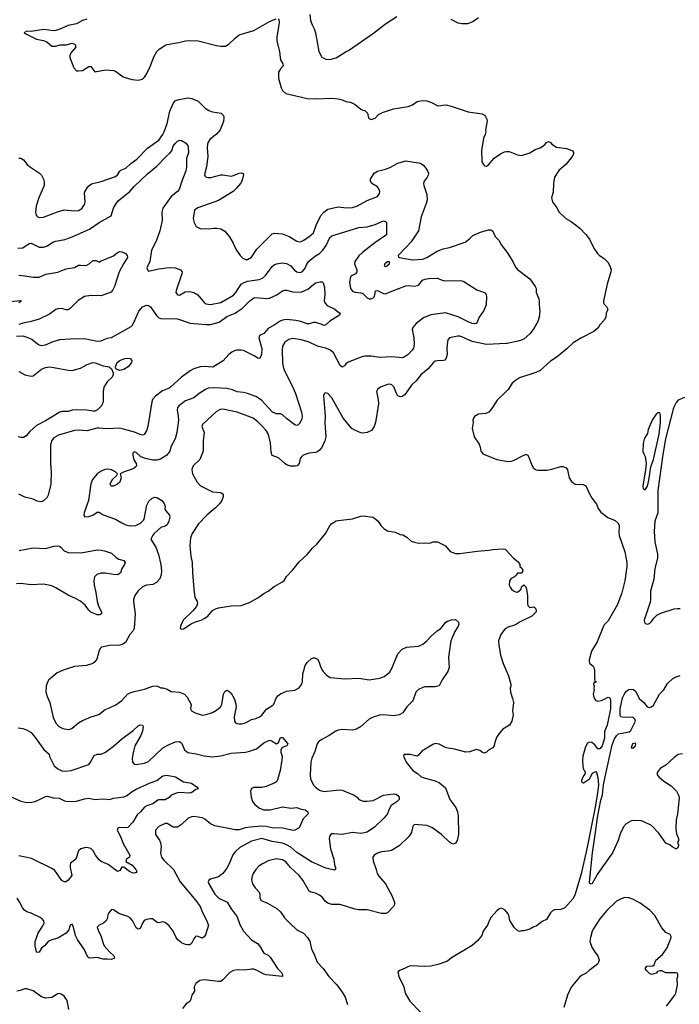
# Model space of a CAD drawing. Header units: inches. Extents: x 1678809 to 1859548, y 384609 to 522868.
# Tile 344 of 386: x 1825280 to 1831680, y 456761 to 466319. Entities that reach past the tile are written whole.
import ezdxf

# ---------------------------------------------------------------- set-up
doc = ezdxf.new("R2010")
doc.units = ezdxf.units.IN
doc.header["$MEASUREMENT"] = 0
for name, color, linetype in [('B8425', 7, 'Continuous'), ('B8426', 7, 'Continuous'), ('B8435', 7, 'Continuous'), ('B8436', 7, 'Continuous')]:
    doc.layers.add(name, color=color, linetype=linetype)

msp = doc.modelspace()

# ---------------------------------------------------------------- linework, layer by layer
at = {"layer": 'B8425', "color": 5}
for points, elevation in [([(1825694, 460000), (1825642.4, 459977.6), (1825563.8, 459910), (1825550, 459889.2), (1825536.5, 459850), (1825533.8, 459793.8), (1825545.5, 459750), (1825571.5, 459691.5), (1825605.1, 459545.1), (1825631, 459491), (1825658.6, 459458.6), (1825683.7, 459443.7), (1825699.7, 459439.7), (1825750, 459429.3), (1825770, 459431.3), (1825790, 459441.7), (1825850, 459492.9), (1825890, 459515.3), (1825974, 459550), (1826047.2, 459572.7), (1826110, 459623.1), (1826158.8, 459641.2), (1826211.4, 459668.6), (1826270, 459708.9), (1826327, 459770), (1826350, 459783.7), (1826390, 459797.6), (1826490, 459820.5), (1826570, 459850.6), (1826610, 459850.8), (1826650, 459831.3), (1826670, 459831.3), (1826710, 459821), (1826750, 459796), (1826830, 459790.5), (1826878, 459770), (1826903.5, 459743.5), (1826942, 459670), (1826938, 459630), (1826946, 459610), (1826982.8, 459590), (1827050, 459569.1), (1827090, 459573.1), (1827150, 459594.9), (1827190, 459617), (1827229.6, 459650), (1827239.6, 459670), (1827256, 459770), (1827270, 459798), (1827290, 459811.3), (1827310, 459801), (1827330, 459781), (1827362, 459730), (1827374.4, 459690), (1827380.4, 459650), (1827359.5, 459550), (1827362.4, 459510), (1827373.1, 459493.1), (1827385.5, 459485.5), (1827410, 459482), (1827435, 459484.9), (1827470, 459494), (1827530, 459524), (1827570, 459534.3), (1827606.6, 459550), (1827630, 459566.7), (1827675.3, 459624.7), (1827736.6, 459663.4), (1827745.2, 459674.8), (1827767.5, 459732.5), (1827785.5, 459754.5), (1827810, 459774.3), (1827870, 459799), (1827950, 459810.2), (1827990, 459832.6), (1828014.6, 459865.4), (1828023.2, 459890), (1828027.6, 459972.4), (1828035.5, 460000)], 360), ([(1829436.7, 460000), (1829433, 459990), (1829379.5, 459910), (1829348.5, 459851.5), (1829310, 459841.1), (1829210, 459841.1), (1829190, 459836.9), (1829150, 459816.9), (1829124.4, 459790), (1829093.9, 459706.1), (1829037.4, 459650), (1828996.4, 459590), (1828960.7, 459570), (1828910, 459561.7), (1828811.5, 459571.5), (1828770, 459566.3), (1828710, 459549.1), (1828671.6, 459530), (1828585.1, 459454.9), (1828547.6, 459432.4), (1828510, 459423.5), (1828408.5, 459428.5), (1828370, 459422), (1828347.2, 459412.8), (1828283.8, 459370), (1828210, 459332.3), (1828179.5, 459310), (1828164.7, 459290), (1828144.1, 459215.9), (1828113.8, 459150), (1828106, 459110), (1828098.9, 458990), (1828102.8, 458950), (1828130, 458888.4), (1828150, 458867.2), (1828190, 458840.2), (1828230, 458827.9), (1828381.5, 458841.5), (1828410, 458839), (1828524.9, 458790), (1828553.4, 458770), (1828570.6, 458750), (1828613.2, 458733.2), (1828650, 458732.1), (1828710, 458739.1), (1828810, 458792), (1828905.5, 458805.5), (1828930, 458800.4), (1828944.9, 458790), (1828960.7, 458770), (1828963, 458750), (1828943, 458730), (1828885.7, 458690), (1828864.5, 458655.5), (1828847.2, 458610), (1828817.6, 458570), (1828721.1, 458478.9), (1828650, 458430.9), (1828590, 458418), (1828510, 458428.4), (1828408, 458408), (1828323.2, 458416.8), (1828310, 458415.4), (1828295.3, 458404.8), (1828284.9, 458390), (1828283.1, 458370), (1828296, 458270), (1828327.2, 458170), (1828334.6, 458114.6), (1828343, 458090), (1828344.7, 458070), (1828335.5, 458064.5), (1828250, 458083.1), (1828110, 458143.5), (1827970, 458234.4), (1827910, 458287.6), (1827870, 458310.5), (1827830, 458324.9), (1827730, 458341.3), (1827630, 458369.7), (1827530, 458346), (1827417.2, 458282.8), (1827370, 458240.9), (1827347.4, 458212.6), (1827310, 458119.3), (1827290, 458083.7), (1827250, 458029.3), (1827210, 457999.3), (1827130, 457976), (1827114, 457966), (1827107.7, 457950), (1827115.5, 457930), (1827174, 457830), (1827210.4, 457790), (1827292.8, 457752.8), (1827330, 457688), (1827388.7, 457610), (1827415.1, 457535.1), (1827450, 457470.7), (1827527.8, 457387.8), (1827587.3, 457350), (1827607.7, 457330), (1827650, 457257.3), (1827690, 457236.3), (1827710, 457217.3), (1827780.4, 457110), (1827818.4, 457070), (1827831, 457049), (1827830.6, 457029.4), (1827670, 457047.2), (1827650, 457053.6), (1827590, 457087.2), (1827550, 457101.1), (1827530, 457102.5), (1827467.1, 457092.9), (1827390, 457094.8), (1827354.8, 457090), (1827319.5, 457070), (1827250, 456998.4), (1827230, 456983.6), (1827210, 456981.3), (1827070, 456999.3), (1827027.5, 456992.5), (1826990, 456962), (1826971.3, 456930), (1826976, 456890), (1826950.9, 456849.1), (1826941, 456810), (1826930.4, 456789.6), (1826894, 456766), (1826859.9, 456720.1)], 360), ([(1828219.4, 460000), (1828225.3, 459990), (1828255.7, 459955.7), (1828293.7, 459933.7), (1828430, 459919.7), (1828570, 459927.7), (1828670, 459910.2), (1828774.1, 459925.9), (1828816.8, 459943.2), (1828870, 459984.9), (1828878.5, 460000)], 360), ([(1825266, 459446), (1825310, 459437.7), (1825345.4, 459425.4), (1825390, 459398.7), (1825430, 459352.2), (1825513.3, 459233.3), (1825566, 459190), (1825567.7, 459167.7), (1825615.6, 459075.6), (1825650, 459045.7), (1825690, 459027.9), (1825725, 459024.9), (1825779, 459030), (1825950.8, 459089.2), (1825967, 459110), (1826002.7, 459177.3), (1826030, 459188.5), (1826071, 459189), (1826113.2, 459210), (1826190, 459266.4), (1826266.9, 459333.1), (1826381.7, 459418.3), (1826430, 459464), (1826450, 459474.8), (1826470, 459470.8), (1826476.7, 459456.7), (1826472.5, 459412.5), (1826454.9, 459370), (1826398.3, 459270), (1826382.9, 459217.1), (1826371.4, 459150), (1826373.4, 459110), (1826390, 459092), (1826410, 459087.3), (1826490, 459101), (1826530, 459118.2), (1826670, 459248.9), (1826730, 459284), (1826790, 459307.4), (1826830, 459310.4), (1826843.4, 459303.4), (1826852.9, 459292.9), (1826878.7, 459230), (1826910, 459204.9), (1826992.3, 459192.3), (1827070, 459172), (1827150, 459163.6), (1827230, 459171.5), (1827330, 459198.3), (1827470, 459209.2), (1827510, 459217.6), (1827578.5, 459241.5), (1827650, 459297.4), (1827690, 459318.9), (1827710, 459324.4), (1827730, 459316.2), (1827771.7, 459288.3), (1827790, 459302.4), (1827810, 459350.3), (1827830, 459350.3), (1827882, 459290), (1827872.4, 459270), (1827827.8, 459252.2), (1827813.9, 459230), (1827814.4, 459210), (1827825.7, 459170), (1827824.7, 459135.3), (1827808.6, 459030), (1827781.2, 458938.8), (1827770, 458921.6), (1827755.5, 458910), (1827670, 458874.8), (1827630, 458865.3), (1827550, 458863.9), (1827530, 458855.4), (1827518, 458830), (1827524.4, 458770), (1827538.9, 458730), (1827560.6, 458700.6), (1827605.5, 458665.5), (1827648.6, 458648.6), (1827710, 458648.1), (1827830, 458676.5), (1827910, 458664.9), (1827970, 458670.5), (1827999.8, 458659.8), (1828051, 458650), (1828074, 458630), (1828078.8, 458610), (1828030, 458560.5), (1827990, 458475.1), (1827950.3, 458449.7), (1827932, 458448), (1827830, 458469.1), (1827730, 458474.9), (1827670, 458488.4), (1827630, 458490.8), (1827518.8, 458481.2), (1827467.6, 458472.4), (1827410, 458455.2), (1827370, 458453.3), (1827174.1, 458494.1), (1827131.9, 458511.9), (1827077, 458557), (1827052, 458572), (1826970, 458582.9), (1826950, 458582.2), (1826912.9, 458567.1), (1826850, 458504.8), (1826810, 458481), (1826770, 458481.1), (1826710, 458515.8), (1826690, 458515.4), (1826630, 458486.9), (1826598.9, 458450), (1826596, 458430), (1826598, 458410), (1826634.7, 458354.7), (1826647.1, 458327.1), (1826651.3, 458290), (1826646.7, 458226.7), (1826654.7, 458190), (1826679.4, 458159.4), (1826771, 458071), (1826838.3, 457950), (1826988, 457770), (1827030.1, 457710.1), (1827053.5, 457653.5), (1827086.9, 457590), (1827110.3, 457530), (1827083.8, 457436.2), (1827070, 457416.2), (1827050, 457404.5), (1827010, 457419.3), (1826990, 457421.2), (1826970, 457395.3), (1826947.3, 457350), (1826930, 457339.6), (1826910, 457338), (1826890, 457343), (1826850, 457358.4), (1826810, 457391.5), (1826794.6, 457414.6), (1826770, 457469.5), (1826750, 457497.6), (1826730, 457522), (1826690, 457554), (1826670, 457562), (1826630, 457552.3), (1826615.1, 457555.1), (1826569.6, 457589.6), (1826550, 457591.1), (1826510, 457584.7), (1826487.2, 457572.8), (1826470.4, 457550), (1826450, 457495.3), (1826430, 457489.4), (1826410, 457502.7), (1826374.3, 457574.3), (1826350, 457601.6), (1826330, 457613), (1826241.3, 457641.3), (1826190, 457677.2), (1826170, 457682), (1826144, 457650), (1826134.8, 457630), (1826128, 457590), (1826117.3, 457570), (1826092, 457548), (1826050, 457529.3), (1826030.7, 457510), (1826044.4, 457470), (1826066.7, 457430), (1826088.2, 457350), (1826099.3, 457330), (1826150.3, 457270.3), (1826193.4, 457230), (1826198.8, 457210), (1826170, 457194.5), (1826130, 457199.7), (1826090, 457198), (1826030, 457216.3), (1825968.1, 457208.1), (1825950, 457212), (1825939.6, 457219.6), (1825908.3, 457290), (1825839.7, 457390), (1825821.3, 457430), (1825802, 457510), (1825790, 457537.2), (1825770, 457528.7), (1825757, 457483), (1825729.3, 457450.7), (1825650, 457403), (1825590, 457388.2), (1825555.5, 457370), (1825520.5, 457330), (1825492.6, 457307.4), (1825470, 457267.6), (1825450, 457262.9), (1825443.6, 457270), (1825430, 457328), (1825431.3, 457370), (1825459.7, 457450), (1825508, 457530), (1825515.8, 457550), (1825515.1, 457570), (1825490, 457596.2), (1825390, 457646.6), (1825350, 457657), (1825329.6, 457670), (1825310, 457695.1), (1825282.2, 457750), (1825253.7, 457790)], 340), ([(1830000, 459451.4), (1829967.5, 459432.5), (1829931.3, 459390), (1829906, 459350), (1829886.4, 459293.6), (1829884.7, 459270), (1829871, 459250), (1829830, 459229), (1829810, 459208), (1829790, 459198), (1829770, 459204), (1829744.1, 459224.1), (1829710, 459235.1), (1829647.5, 459212.5), (1829610, 459209.6), (1829497.6, 459237.6), (1829419, 459250), (1829350, 459285.1), (1829310, 459291.3), (1829290, 459283.6), (1829182.5, 459217.5), (1829150, 459179), (1829132, 459170), (1829070, 459186), (1829010, 459186), (1829004.7, 459170), (1829030.7, 459110), (1829094.8, 459030), (1829140.4, 459000.4), (1829176, 458970), (1829214.7, 458954.7), (1829310, 458928.9), (1829353.4, 458910), (1829410, 458862), (1829454.9, 458750), (1829510.3, 458670), (1829527, 458630), (1829534, 458590), (1829537, 458410), (1829523.7, 458350), (1829510, 458326.6), (1829490, 458316.2), (1829470, 458321.6), (1829450, 458335.1), (1829372.8, 458410), (1829278.3, 458478.3), (1829230, 458495.1), (1829110, 458506.6), (1829095.5, 458490), (1829081.1, 458430), (1829056.4, 458390), (1828961.8, 458298.2), (1828885.8, 458254.2), (1828853.7, 458246.3), (1828790, 458240.9), (1828751.2, 458228.8), (1828718.4, 458210), (1828707.2, 458190), (1828710, 458152), (1828738.7, 458070), (1828746.7, 458030), (1828763.4, 458003.4), (1828828.4, 457930), (1828894.4, 457810), (1828915.8, 457750), (1828916.4, 457730), (1828905.5, 457710), (1828850, 457649.7), (1828830, 457642), (1828790, 457641.5), (1828650, 457677.3), (1828570, 457678.5), (1828530, 457684.5), (1828390, 457729.8), (1828310, 457729.7), (1828270, 457742.4), (1828242.9, 457762.9), (1828216.9, 457796.9), (1828190, 457821.1), (1828150, 457839.8), (1828108.5, 457848.5), (1828090, 457858.4), (1828027, 457967), (1827991.1, 458010), (1827907.4, 458087.4), (1827863.1, 458143.1), (1827830, 458164.1), (1827770, 458172.7), (1827690, 458152.1), (1827635.3, 458124.7), (1827599.1, 458100.9), (1827570.3, 458070), (1827544.6, 458030), (1827535.1, 458004.9), (1827530.3, 457970.3), (1827537.4, 457930), (1827564.2, 457890), (1827602, 457850), (1827608.8, 457830), (1827610.4, 457790), (1827622, 457770), (1827682.8, 457742.7), (1827773.4, 457690), (1827810, 457658), (1827850, 457601.6), (1827903.7, 457543.7), (1827970, 457483.8), (1828034, 457450), (1828073.4, 457410), (1828093.5, 457373.5), (1828110, 457296), (1828133.5, 457253.5), (1828166.4, 457170), (1828224.9, 457110), (1828279.3, 457030), (1828355.5, 456950), (1828410, 456879.1), (1828437, 456830), (1828460.5, 456760.5)], 380), ([(1825196.3, 458776.3), (1825290, 458733.5), (1825350, 458720.2), (1825397.7, 458722.3), (1825430, 458729.2), (1825486.1, 458753.9), (1825530, 458779.5), (1825550, 458782.4), (1825604.9, 458764.9), (1825661.7, 458761.7), (1825715.5, 458735.5), (1825750, 458728), (1825830, 458734.2), (1825910, 458757), (1825950, 458763.1), (1826010, 458750.4), (1826090, 458754), (1826150, 458750.5), (1826190, 458762), (1826290, 458774.9), (1826315.2, 458784.8), (1826370, 458826.4), (1826410, 458848.4), (1826546, 458910), (1826610, 458933.1), (1826670, 458978), (1826706, 458986), (1826790, 458967.7), (1826870, 458920.3), (1826946.7, 458906.7), (1827002, 458870), (1827011.3, 458851.3), (1826990, 458846), (1826950, 458817), (1826931.3, 458810), (1826824.1, 458815.9), (1826790, 458807), (1826750, 458789.5), (1826730.2, 458769.8), (1826690, 458747.1), (1826630, 458746.3), (1826618.7, 458741.3), (1826570, 458706.9), (1826512.5, 458687.5), (1826490, 458673.6), (1826452.4, 458630), (1826419.2, 458600.8), (1826376.5, 458530), (1826330, 458477), (1826310, 458474), (1826250, 458478.4), (1826231, 458470), (1826224, 458450), (1826258.4, 458390), (1826282.8, 458322.7), (1826346.8, 458210), (1826344.7, 458190), (1826316, 458170), (1826308.7, 458148.7), (1826372.2, 458112.2), (1826407.7, 458070), (1826415.5, 458050), (1826410, 458039), (1826390, 458034.5), (1826370, 458038.7), (1826346.6, 458050), (1826290, 458092.7), (1826270, 458092.7), (1826250, 458059), (1826230, 458049.4), (1826137.4, 458117.4), (1826070, 458148), (1826050, 458164.2), (1826014.7, 458210), (1825993.6, 458250), (1825970, 458273.3), (1825930, 458282.9), (1825910, 458280.7), (1825871.3, 458270), (1825851, 458250), (1825822.8, 458170), (1825774, 458130), (1825768, 458110), (1825768.2, 458090), (1825786, 458010), (1825750, 457965.2), (1825730, 457949.2), (1825710.7, 457949.3), (1825690, 457962.7), (1825620.1, 458060.1), (1825596.6, 458076.6), (1825395.7, 458175.7), (1825270, 458201.3)], 320), ([(1830000, 457663.2), (1829990, 457675.3), (1829969.1, 457689.1), (1829950, 457694), (1829930, 457685.2), (1829910, 457669.2), (1829854.2, 457605.8), (1829834, 457570), (1829819.1, 457530), (1829777.3, 457470), (1829764, 457430), (1829721.6, 457378.4), (1829668.5, 457331.5), (1829470, 457212), (1829430, 457180.9), (1829350, 457149.5), (1829270, 457132.3), (1829210, 457129.3), (1829070, 457135.1), (1828990, 457097.2), (1828962, 457090), (1828947.5, 457072.5), (1828958.8, 457030), (1829006, 456930), (1829020.5, 456870), (1829066, 456790), (1829170, 456683)], 420), ([(1825756, 456710), (1825738.9, 456798.9), (1825710, 456839), (1825690, 456857.2), (1825670, 456865.2), (1825650, 456861.2), (1825593, 456827), (1825530, 456819.3), (1825492.5, 456832.5), (1825411.5, 456891.5), (1825350, 456909.5), (1825330, 456911.8), (1825284.7, 456895.3), (1825250.4, 456889.6)], 360)]:
    msp.add_lwpolyline(points, dxfattribs=dict(at, elevation=elevation))
at = {"layer": 'B8426', "color": 5}
for points, elevation in [([(1825930, 466322.7), (1825890.6, 466309.4), (1825830, 466278), (1825750, 466263.6), (1825670, 466227), (1825630, 466214), (1825608.3, 466211.7), (1825510, 466224.2), (1825390, 466204), (1825350, 466208), (1825325.4, 466194.6), (1825322, 466190), (1825326.4, 466186.4), (1825442, 466130), (1825510, 466117.3), (1825544.5, 466104.5), (1825590, 466061), (1825630, 466062.8), (1825670, 466076), (1825730, 466076), (1825790, 466091.3), (1825810, 466082), (1825822, 466070), (1825822, 466050), (1825779.8, 466000.2), (1825767.3, 465970), (1825767.7, 465950), (1825804, 465850), (1825830, 465822.8), (1825850, 465820.7), (1825890, 465826.8), (1825950, 465862.8), (1825970, 465864.7), (1826010, 465812), (1826110.9, 465830.9), (1826190, 465826), (1826210, 465818), (1826285.2, 465765.2), (1826313.2, 465753.2), (1826370, 465738), (1826430, 465732.7), (1826470, 465741.6), (1826490, 465759.3), (1826510.6, 465789.4), (1826548.6, 465870), (1826581.7, 465958.3), (1826610.6, 466009.4), (1826629.9, 466030.1), (1826690, 466071.3), (1826710, 466078.8), (1826823.1, 466096.9), (1826890, 466113.4), (1826930, 466116.9), (1827012.8, 466112.7), (1827190, 466068.4), (1827230, 466062), (1827277.3, 466062.7), (1827310, 466079.5), (1827370, 466140.3), (1827410, 466171.7), (1827550, 466215.2), (1827710, 466303.1), (1827767.1, 466327.1)], 420), ([(1827787.3, 466327.3), (1827795.6, 466315.6), (1827798.7, 466290), (1827774.7, 466150), (1827774, 466110), (1827799.5, 466010), (1827806, 465950), (1827811.6, 465930), (1827833.7, 465890), (1827837.1, 465870), (1827810, 465842), (1827790.3, 465810), (1827790.3, 465750), (1827816.7, 465656.7), (1827830.7, 465630), (1827862.6, 465602.6), (1828070, 465552.2), (1828150, 465550.6), (1828310, 465557.3), (1828371.1, 465551.1), (1828410, 465542), (1828445.4, 465525.4), (1828490, 465518), (1828535.3, 465495.3), (1828590, 465451), (1828610, 465441), (1828630, 465438), (1828654.8, 465410), (1828664.5, 465364.5), (1828670, 465358), (1828690, 465351), (1828730, 465364), (1828761.7, 465398.3), (1828801.4, 465418.6), (1828906.6, 465453.4), (1829050, 465474.7), (1829090, 465492.3), (1829136.3, 465523.7), (1829185.3, 465534.7), (1829230.1, 465530.1), (1829276.3, 465516.3), (1829330, 465485.2), (1829342.4, 465482.4), (1829409, 465491), (1829430, 465489.3), (1829477.2, 465477.2), (1829630, 465423.6), (1829765.7, 465405.7), (1829790, 465392.4), (1829799.9, 465379.9), (1829812.8, 465352.7), (1829814.3, 465334.3), (1829800.8, 465250), (1829802, 465230), (1829795.9, 465204.1), (1829780.2, 465170), (1829761.6, 465050), (1829764.6, 464944.6), (1829770, 464926), (1829790, 464901), (1829810, 464898), (1829830, 464910.8), (1829885.1, 464974.9), (1829944.9, 465015.1), (1829985.4, 465034.6), (1830000, 465038.1)], 420), ([(1828095.5, 466370), (1828102, 466310), (1828116.3, 466270), (1828138, 466230), (1828150.3, 466190.3), (1828183, 466010), (1828210, 465956), (1828250, 465935.5), (1828290, 465930.5), (1828350, 465948.5), (1828448.8, 466011.2), (1828470, 466020.3), (1828711.9, 466188.1), (1828830, 466278), (1828939, 466350)], 440), ([(1829462, 466322), (1829530, 466287.7), (1829570, 466280.5), (1829630, 466280.5), (1829677.7, 466302.3), (1829730, 466339.1)], 440), ([(1825270, 464974.9), (1825290, 464974), (1825316.7, 464956.7), (1825352.5, 464912.5), (1825374.1, 464894.1), (1825470.2, 464830.2), (1825490, 464808), (1825510.3, 464770), (1825516.2, 464743.8), (1825515.6, 464710), (1825464.7, 464590), (1825439.1, 464510), (1825433.1, 464450), (1825436.5, 464430), (1825448, 464408), (1825470, 464398), (1825510, 464402.7), (1825645.1, 464454.9), (1825710, 464471.6), (1825810, 464462.6), (1825853.3, 464466.7), (1825886, 464490), (1825911.2, 464530), (1825915.6, 464555.6), (1825909.6, 464630), (1825913.1, 464646.9), (1825933.3, 464686.7), (1825950, 464706.8), (1825976.2, 464723.8), (1826070, 464747), (1826210, 464796.4), (1826228.5, 464811.5), (1826250, 464848), (1826261.6, 464858.4), (1826310, 464876.9), (1826358.8, 464921.2), (1826416.3, 464963.7), (1826521.3, 465070), (1826628.5, 465150), (1826670, 465203.6), (1826682.6, 465230), (1826710.6, 465310), (1826737.7, 465430), (1826770, 465505.5), (1826789.6, 465530), (1826810, 465540.4), (1826910, 465560.4), (1826950, 465554), (1827010, 465528.8), (1827080, 465460), (1827116.2, 465436.2), (1827150, 465423.9), (1827234, 465410), (1827256.4, 465390), (1827262, 465370), (1827258.7, 465330), (1827224.9, 465250), (1827192.2, 465210), (1827124.3, 465155.7), (1827107.8, 465130), (1827101.5, 465110), (1827098.3, 465070), (1827106.3, 464990), (1827092.1, 464890), (1827074.7, 464830), (1827073.4, 464810), (1827080.2, 464800.2), (1827090.2, 464790.2), (1827110, 464785.2), (1827133, 464787), (1827230, 464813.2), (1827250, 464813.4), (1827330, 464798.3), (1827355.3, 464804.7), (1827410, 464830.3), (1827430, 464832.7), (1827446.8, 464826.8), (1827450.4, 464810.4), (1827433.7, 464750), (1827421.7, 464730), (1827380, 464680), (1827350, 464652.1), (1827210, 464562.7), (1827007.6, 464492.4), (1826977.1, 464470), (1826964.4, 464390), (1826973, 464350), (1826992.4, 464312.4), (1827030, 464290.5), (1827108.6, 464288.6), (1827164.9, 464295.1), (1827190, 464293.7), (1827230, 464287), (1827270, 464266), (1827315.8, 464210), (1827350.4, 464150), (1827377.1, 464090), (1827419.1, 464030), (1827444.7, 464004.7), (1827470, 463990.7), (1827490, 463990.6), (1827530, 464012.7), (1827579.7, 464090), (1827730, 464238.4), (1827753.4, 464246.6), (1827830, 464240.9), (1827895.2, 464215.2), (1827970, 464168.7), (1827990, 464163.7), (1828010, 464167), (1828030, 464174.9), (1828085.6, 464210), (1828129.7, 464250), (1828159.8, 464330), (1828202.7, 464417.3), (1828230, 464448.9), (1828270, 464478.9), (1828370, 464503.2), (1828450, 464492), (1828510, 464496.9), (1828550, 464509.1), (1828650, 464562.3), (1828750, 464600.7), (1828771.5, 464630), (1828773, 464650), (1828767.8, 464670), (1828750, 464695.6), (1828695.1, 464730), (1828682, 464750), (1828684.5, 464770), (1828719.5, 464830), (1828751, 464849), (1828830, 464867.9), (1828870, 464882.4), (1828950, 464927), (1829027.9, 464947.9), (1829170, 464924.9), (1829202, 464902), (1829237.3, 464850), (1829244.9, 464830), (1829243.8, 464810), (1829234.4, 464790), (1829204.6, 464750), (1829198.3, 464730), (1829200.9, 464710), (1829230, 464622), (1829232.4, 464570), (1829224.4, 464535.6), (1829175.4, 464404.6), (1829150, 464269.4), (1829077.7, 464162.3), (1829031, 464109), (1828950.7, 464030), (1828954.8, 464014.8), (1828962, 464010), (1829090, 463987.7), (1829190, 463993.8), (1829230, 464009.1), (1829330, 464073.1), (1829390, 464095.3), (1829450, 464105.7), (1829602.3, 464157.7), (1829644.5, 464190), (1829676.4, 464223.6), (1829750, 464257.1), (1829830, 464278), (1829850, 464277.3), (1829870, 464266), (1829893.2, 464213.2), (1829930, 464177.3), (1829955.8, 464130), (1830000, 464072.2)], 380), ([(1825261, 464101), (1825310, 464103.6), (1825370, 464147), (1825390, 464148.8), (1825470, 464112), (1825510, 464110.3), (1825550, 464122), (1825602.5, 464157.5), (1825629.8, 464170.2), (1825716.4, 464183.6), (1825790, 464210.4), (1825956.1, 464283.9), (1826050, 464348.9), (1826166.3, 464413.7), (1826190.9, 464490), (1826212.1, 464527.9), (1826238, 464562), (1826348.9, 464650), (1826390, 464697.7), (1826518.4, 464821.6), (1826610, 464897.2), (1826699.8, 464990), (1826737.6, 465022.4), (1826754.4, 465045.6), (1826770, 465090.4), (1826790, 465119.3), (1826810, 465140.4), (1826831.9, 465148.1), (1826850, 465144.9), (1826890, 465123.7), (1826910, 465096.4), (1826915.9, 465075.9), (1826916.6, 465030), (1826898.7, 464970), (1826898, 464890), (1826891.1, 464850), (1826851.6, 464750), (1826827.7, 464670), (1826810.7, 464650), (1826750, 464602.4), (1826670, 464489.4), (1826659, 464450), (1826662, 464370), (1826638.5, 464270), (1826604.6, 464170), (1826559.1, 464080.9), (1826541.1, 463970), (1826513.4, 463910), (1826518.8, 463890), (1826530, 463876), (1826630, 463900.3), (1826730, 463913.4), (1826788.7, 463908.7), (1826841, 463890), (1826854.8, 463870), (1826854, 463850), (1826798, 463690), (1826796.3, 463670), (1826810, 463648), (1826830, 463646), (1826883.8, 463676.2), (1826930, 463678.9), (1826970, 463668.8), (1827008.2, 463648.2), (1827070, 463574), (1827090, 463558.9), (1827130, 463552.7), (1827230, 463573.8), (1827355, 463645), (1827378.2, 463670), (1827429.7, 463750), (1827450, 463764), (1827490, 463779.6), (1827602, 463798), (1827635.6, 463810), (1827663.3, 463836.7), (1827730, 463921.3), (1827750, 463938), (1827770, 463947.4), (1827830, 463957.7), (1827870, 463951.8), (1827910.2, 463930.2), (1827946.6, 463886.6), (1827970, 463871.3), (1827990, 463864.9), (1828010, 463867.1), (1828024.6, 463875.4), (1828050, 463905.3), (1828062.2, 463937.8), (1828081.3, 463970), (1828150, 464025.2), (1828190, 464050.2), (1828219.9, 464080.1), (1828252.8, 464127.2), (1828290, 464203.1), (1828310, 464220.3), (1828570, 464302.4), (1828652, 464308), (1828730, 464331.8), (1828810, 464365.5), (1828830, 464361), (1828838.8, 464350), (1828838.4, 464230), (1828726.5, 464153.5), (1828610, 464063.5), (1828570, 464025.4), (1828530.2, 463970), (1828528.6, 463948.6), (1828550.2, 463890), (1828550.2, 463869.8), (1828537.3, 463850), (1828505.7, 463834.3), (1828490, 463820.9), (1828480.7, 463770), (1828490, 463710.8), (1828510, 463684.9), (1828532.6, 463672.6), (1828590, 463667.4), (1828610, 463660.3), (1828650, 463617.6), (1828670, 463608.9), (1828690, 463608.9), (1828710, 463617.1), (1828721.6, 463630), (1828731.9, 463688.1), (1828750, 463691.3), (1828810, 463659.1), (1828830, 463656.5), (1828890, 463684.2), (1829026.3, 463733.7), (1829050, 463736.9), (1829110, 463733.1), (1829141, 463739), (1829153.8, 463746.2), (1829189.7, 463790), (1829210, 463799.7), (1829250, 463807.2), (1829330, 463811.1), (1829390, 463786.3), (1829570, 463783.1), (1829590, 463776.4), (1829716, 463696), (1829790, 463671.8), (1829807, 463650), (1829810.4, 463630), (1829806, 463550), (1829783.4, 463496.6), (1829738, 463430), (1829718.5, 463381.5), (1829710.4, 463369.6), (1829694.4, 463365.6), (1829670, 463369.7), (1829630, 463385.3), (1829533.2, 463433.2), (1829410, 463472), (1829270, 463454.2), (1829196.9, 463423.1), (1829126.4, 463370), (1829094.4, 463330), (1829088.4, 463310), (1829103.1, 463230), (1829105.7, 463170), (1829100.3, 463130), (1829088.7, 463110), (1829050, 463069.7), (1829010, 463042.4), (1828990, 463035.1), (1828890, 463044.7), (1828770, 463038.7), (1828690, 463053.8), (1828630, 463053.8), (1828610, 463049.8), (1828465.9, 462994.1), (1828443.1, 462976.9), (1828430, 462958), (1828410, 462946), (1828390, 462960.9), (1828323.9, 463083.9), (1828290, 463112.9), (1828248.5, 463128.5), (1828170, 463148.6), (1828089.1, 463189.1), (1828010, 463210.7), (1827930, 463224.5), (1827890, 463214.5), (1827852.7, 463187.3), (1827830.2, 463149.8), (1827825, 463110), (1827829.1, 462990), (1827835.3, 462950), (1827848.1, 462910), (1827930.9, 462750.9), (1827956.2, 462690), (1828012.6, 462510), (1828019, 462470), (1828017.3, 462442.7), (1827998, 462402), (1827977.2, 462382.8), (1827970, 462379.6), (1827950, 462386.6), (1827867.7, 462447.7), (1827830, 462481.3), (1827810, 462491.6), (1827770, 462492.8), (1827733.6, 462510), (1827625.7, 462625.7), (1827570, 462659.8), (1827490, 462688.9), (1827450, 462699.4), (1827390, 462706.6), (1827345.3, 462725.3), (1827290, 462738.4), (1827170, 462746), (1827110, 462742.7), (1827081.6, 462730), (1827022.4, 462690), (1826970, 462646.3), (1826890, 462618.5), (1826823.1, 462570), (1826810, 462552), (1826806.5, 462530), (1826818.5, 462470), (1826820.3, 462430), (1826803.7, 462310), (1826786.7, 462250), (1826747.1, 462172.9), (1826736.5, 462130), (1826708.8, 462090), (1826647.4, 462052.6), (1826610, 462043.7), (1826570, 462043.7), (1826499.8, 462059.8), (1826456.4, 462076.4), (1826410, 462117), (1826390, 462124), (1826378.8, 462110), (1826376.3, 462090), (1826387.5, 462047.5), (1826410.7, 462010), (1826414, 461990), (1826410, 461982), (1826390, 461964), (1826370, 461954), (1826294, 461930), (1826254, 461910), (1826264.7, 461870), (1826251, 461830), (1826230, 461809), (1826190, 461789.2), (1826166, 461790), (1826159, 461810), (1826170, 461838), (1826190, 461864.7), (1826218, 461890), (1826228, 461910), (1826208, 461930), (1826170, 461949), (1826130, 461956), (1826108.3, 461951.7), (1826070, 461934.5), (1826030, 461909.6), (1825985.3, 461854.7), (1825970, 461814), (1825947.1, 461652.9), (1825904, 461530), (1825901, 461510), (1825911.3, 461491.3), (1825950, 461494.8), (1825988, 461510), (1826030, 461538), (1826050, 461538), (1826090, 461511.3), (1826210, 461470.4), (1826270, 461433), (1826310, 461414.9), (1826350, 461406.7), (1826408, 461410), (1826453.2, 461430), (1826480.1, 461459.9), (1826486, 461470), (1826513.6, 461606.4), (1826533.8, 461646.2), (1826565.1, 461674.9), (1826590, 461684), (1826610, 461680.7), (1826657.3, 461650), (1826681.7, 461621.7), (1826690, 461594), (1826688.3, 461568.3), (1826697.3, 461550), (1826732.7, 461510), (1826736.4, 461490), (1826728.2, 461450), (1826710, 461416), (1826690, 461400.9), (1826650.7, 461389.3), (1826586, 461330), (1826570, 461314), (1826556.8, 461283.2), (1826556.3, 461270), (1826599.6, 461199.6), (1826626.3, 461126.3), (1826650.2, 461030), (1826655.8, 460970), (1826653.4, 460930), (1826638.3, 460890), (1826605.9, 460854.1), (1826570, 460835.6), (1826510, 460829.7), (1826470, 460813.3), (1826424.4, 460770), (1826397, 460730), (1826383.7, 460690), (1826382.6, 460670), (1826399.5, 460550), (1826390.4, 460410), (1826377.2, 460382.8), (1826348.9, 460351.1), (1826305.5, 460274.5), (1826282, 460258), (1826252, 460248), (1826150, 460242.9), (1826073.2, 460226.8), (1826062.4, 460217.6), (1826050, 460195.3), (1826027.7, 460110), (1826010, 460086), (1825990.3, 460069.7), (1825928.9, 460051.1), (1825810, 460039.3), (1825730, 460015.6), (1825694, 460000)], 360), ([(1825270, 463837.4), (1825330, 463832.9), (1825410, 463818), (1825470, 463820.3), (1825533.2, 463846.8), (1825650, 463866.5), (1825730, 463901.5), (1825810, 463913.1), (1825850, 463935.2), (1825870, 463937.3), (1825910, 463931.8), (1825930, 463935.8), (1825952.5, 463947.5), (1825990, 463980.5), (1826022, 463982), (1826050, 463966), (1826064.1, 463975.9), (1826190, 464024.9), (1826230, 464058.8), (1826250, 464066.8), (1826270, 464066.3), (1826305.2, 464050), (1826321.6, 464030), (1826324.3, 464010), (1826320.7, 463999.3), (1826288, 463950), (1826244.7, 463870), (1826200.3, 463730), (1826181.7, 463690), (1826165.8, 463674.2), (1826070, 463638.2), (1825970, 463641), (1825909.6, 463630.4), (1825847.3, 463592.7), (1825770, 463515.1), (1825750, 463500.7), (1825730, 463501.6), (1825690, 463515.1), (1825650, 463513.3), (1825630, 463504.4), (1825570, 463461), (1825470, 463413.1), (1825390, 463387.3), (1825310, 463373.5), (1825270, 463361.1)], 340), ([(1825247.6, 463247.6), (1825310, 463248.8), (1825350, 463238), (1825395.8, 463215.8), (1825451.5, 463171.5), (1825470, 463161.3), (1825490, 463157), (1825530, 463163.1), (1825604.8, 463195.2), (1825670, 463213.2), (1825770, 463221.1), (1825910, 463223.6), (1826030, 463197.6), (1826070, 463202.8), (1826130, 463226.5), (1826170, 463234.7), (1826360.5, 463339.5), (1826371, 463350), (1826390, 463386), (1826434.3, 463490), (1826469.8, 463530.2), (1826510, 463546.4), (1826530, 463545.5), (1826550, 463530.6), (1826606, 463446), (1826630, 463425.3), (1826650, 463418), (1826810, 463414.3), (1826932.6, 463372.6), (1827090, 463359.2), (1827130, 463359.7), (1827216, 463384), (1827290, 463437), (1827369.4, 463470.6), (1827394.4, 463485.6), (1827440.2, 463519.8), (1827512.2, 463590), (1827550, 463617.2), (1827570, 463623.2), (1827670, 463612.3), (1827704, 463616), (1827773.8, 463646.2), (1827830, 463685.7), (1827850, 463691.8), (1827870, 463691.6), (1827930, 463677.2), (1828010, 463673.2), (1828076.3, 463703.7), (1828150, 463763.8), (1828195.5, 463775.5), (1828213.4, 463773.4), (1828224, 463764), (1828237.5, 463717.5), (1828239.3, 463650), (1828232.7, 463590), (1828239.3, 463570), (1828264.4, 463544.4), (1828336.3, 463510), (1828376.4, 463476.4), (1828390.8, 463470), (1828382, 463450), (1828287.5, 463392.5), (1828250, 463358), (1828230.4, 463349.6), (1828203.3, 463363.3), (1828150, 463379.7), (1828130, 463380.5), (1828090, 463366.3), (1828070, 463366), (1828007.7, 463387.7), (1827958.7, 463398.7), (1827870, 463409.1), (1827830, 463403.2), (1827807.1, 463392.9), (1827750, 463352.6), (1827694.9, 463325.1), (1827650, 463272), (1827606.7, 463253.3), (1827601.6, 463230), (1827627.6, 463127.6), (1827624.4, 463070), (1827610, 463029), (1827590, 463031.8), (1827555.5, 463055.5), (1827450, 463106), (1827430, 463111.9), (1827388.1, 463111.9), (1827370, 463108), (1827337.3, 463090), (1827310, 463069.3), (1827252.9, 463007.1), (1827153.3, 462946.7), (1827070, 462951.9), (1827032.1, 462948), (1826970.7, 462930), (1826933.4, 462910), (1826850, 462847.1), (1826745.9, 462754.1), (1826730, 462743.1), (1826665, 462715), (1826597.3, 462662.7), (1826568.2, 462631.8), (1826560.3, 462610), (1826524.6, 462370), (1826510, 462329.2), (1826488.4, 462291.6), (1826470, 462286.6), (1826450, 462291.2), (1826393.8, 462313.8), (1826250, 462351.9), (1826130, 462347.2), (1826050, 462353.9), (1826027.9, 462352.1), (1825933.4, 462326.6), (1825850, 462333.4), (1825810, 462329.8), (1825656, 462284), (1825610, 462260.5), (1825587, 462230), (1825578, 462190), (1825579.5, 462010), (1825585.3, 461930), (1825580.3, 461810), (1825556.9, 461703.1), (1825544.2, 461675.8), (1825511.9, 461648.1), (1825490, 461639.5), (1825450, 461643.7), (1825410, 461662.7), (1825330, 461685.2), (1825270, 461712.7)], 340), ([(1825110, 463577.1), (1825290, 463592.4), (1825294, 463590), (1825290, 463584), (1825271.3, 463570)], 320), ([(1830000, 463174.2), (1829810, 463165.6), (1829670, 463195.2), (1829570, 463241.4), (1829550, 463245.3), (1829530, 463246), (1829448.7, 463231.3), (1829434.9, 463210), (1829430.4, 463190), (1829424.6, 463130), (1829427, 463070), (1829416.2, 463023.8), (1829406.4, 463013.6), (1829390.4, 463009.6), (1829330, 463008.3), (1829310, 463002.6), (1829291.1, 462988.9), (1829243.1, 462930), (1829173.1, 462870), (1829126.2, 462813.8), (1829080.3, 462770), (1829030, 462695.6), (1829010, 462675.1), (1828990, 462661.6), (1828970, 462657.6), (1828950, 462667.3), (1828935.8, 462690), (1828910, 462753.6), (1828890, 462775.1), (1828870, 462781.7), (1828850, 462778.5), (1828781, 462750), (1828750.7, 462730), (1828743, 462710), (1828759.5, 462630), (1828760.3, 462590), (1828733, 462407), (1828720.3, 462370), (1828692.4, 462330), (1828650.2, 462309.8), (1828610, 462305.3), (1828590, 462308.7), (1828538, 462330), (1828503.6, 462350), (1828416.9, 462450), (1828310, 462646.6), (1828270, 462689.4), (1828244.9, 462695.1), (1828233.7, 462686.3), (1828228.2, 462670), (1828243.6, 462470), (1828242, 462410), (1828249.2, 462270), (1828241.5, 462230), (1828210, 462164.5), (1828190, 462138.7), (1828170, 462123.5), (1828150, 462116.9), (1828090, 462111.3), (1828030.3, 462089.8), (1828010, 462072.3), (1828002, 462058), (1827990, 462009.3), (1827971.6, 461988.5), (1827956.7, 461983.3), (1827910, 461984.7), (1827875.1, 461995.1), (1827851, 462011), (1827790, 462066), (1827730, 462089.3), (1827719.1, 462119.1), (1827714.6, 462210), (1827693, 462293), (1827669.8, 462330), (1827630, 462376.8), (1827590, 462416), (1827543.7, 462450), (1827390, 462509.8), (1827250, 462537.3), (1827226.4, 462533.6), (1827190, 462515.4), (1827052.4, 462390), (1827048.5, 462370), (1827070.3, 462310), (1827060.7, 462230), (1827059.5, 462130), (1827027.6, 462050), (1826966.7, 461990), (1826953.7, 461970), (1826948.4, 461950), (1826956.5, 461910), (1827002.4, 461830), (1827035.1, 461795.1), (1827150, 461734), (1827231.3, 461730), (1827252.4, 461712.4), (1827254.4, 461690), (1827239.5, 461650), (1827219.9, 461620.1), (1827179.9, 461580.1), (1827097.1, 461510), (1827015.8, 461424.2), (1826953.4, 461330), (1826938.3, 461290), (1826930.3, 461210), (1826940.3, 461110), (1826952, 461050), (1826954.9, 460950), (1826968.7, 460790), (1826980.4, 460710), (1827000.5, 460670), (1827003.8, 460650), (1826996, 460624), (1826959.9, 460580.1), (1826865.5, 460490), (1826838.8, 460430), (1826838, 460410), (1826850, 460401), (1826870, 460404.9), (1826944.6, 460455.4), (1826985.6, 460474.4), (1827041.2, 460490), (1827070, 460504.6), (1827104.2, 460530), (1827150, 460584.4), (1827178.8, 460601.2), (1827209.8, 460610.2), (1827330, 460628.9), (1827430, 460633.4), (1827510, 460661.1), (1827590, 460705.3), (1827650, 460748.7), (1827690, 460770.3), (1827750, 460815.6), (1827830, 460862.6), (1827844.4, 460875.6), (1827868, 460912), (1827930, 460977), (1827990, 461057.4), (1828070, 461128.5), (1828122, 461190), (1828165.1, 461230), (1828245.7, 461330), (1828290, 461404.9), (1828310, 461428.2), (1828350, 461452.7), (1828370, 461458), (1828510, 461473.4), (1828590, 461500.5), (1828610, 461503), (1828710, 461490.8), (1828758, 461450), (1828784.7, 461410), (1828815.3, 461375.3), (1828850, 461356), (1828923.5, 461343.5), (1828970, 461322.8), (1828996.8, 461316.8), (1829036.8, 461296.8), (1829078, 461258), (1829110, 461246), (1829150, 461238), (1829210, 461242), (1829250, 461238), (1829270, 461241), (1829290, 461250.8), (1829334, 461250), (1829411.1, 461211.1), (1829456.9, 461156.9), (1829510, 461138), (1829550, 461136), (1829719.3, 461160.7), (1829832.1, 461167.9), (1829870, 461176), (1829970, 461182.8), (1829990, 461178.8), (1830000, 461167.9)], 380), ([(1825270, 462902), (1825330, 462872), (1825390, 462857.1), (1825410, 462861.6), (1825490, 462927.7), (1825530, 462941.5), (1825567.3, 462947.3), (1825610, 462943.7), (1825750, 462914.9), (1825790, 462913), (1825870, 462936.4), (1825934, 462970), (1825990, 462991.4), (1826012.1, 462987.9), (1826090, 462957.4), (1826147.9, 462947.9), (1826170.9, 462930.9), (1826186, 462890), (1826186.8, 462870), (1826177.3, 462850), (1826130, 462802.7), (1826097.3, 462750), (1826090.4, 462709.6), (1826090.5, 462610), (1826073.4, 462570), (1826036, 462530), (1826010, 462519.3), (1825990, 462517.2), (1825930, 462526.6), (1825830, 462532.3), (1825790, 462527), (1825750, 462514.5), (1825690, 462515.1), (1825670, 462509.5), (1825530, 462425.4), (1825441.1, 462378.9), (1825378, 462322), (1825341.1, 462278.9), (1825315.9, 462264.1), (1825290, 462263.1), (1825263.7, 462270)], 320), ([(1830000, 462709.9), (1829913.8, 462626.2), (1829867.5, 462552.5), (1829830.6, 462510), (1829802.6, 462497.4), (1829730, 462487.8), (1829693.3, 462466.7), (1829681.6, 462450), (1829677.1, 462430), (1829679.3, 462410), (1829670.5, 462350), (1829690.5, 462270.5), (1829737.5, 462197.5), (1829747.7, 462170), (1829754.8, 462130), (1829771, 462110), (1829790, 462097.3), (1829910.3, 462050.3), (1830000, 462032.3)], 420), ([(1825274.1, 461165.9), (1825410, 461193.4), (1825530, 461184), (1825610, 461206.5), (1825650.3, 461210.3), (1825666.9, 461206.9), (1825678.6, 461198.5), (1825710, 461161.6), (1825750, 461147.7), (1825877.6, 461142.4), (1826030, 461171.6), (1826070, 461170.3), (1826103.1, 461163.1), (1826170, 461141.6), (1826216.7, 461096.7), (1826241.1, 461081.1), (1826291.3, 461070), (1826302.8, 461050), (1826296.3, 461030), (1826270.4, 460990), (1826257.1, 460950), (1826231, 460930), (1826190, 460931.8), (1826110, 460946.6), (1826070, 460946.3), (1826026.6, 460933.4), (1826005.5, 460910), (1825999.3, 460870), (1826002.4, 460830), (1826018.7, 460758.7), (1826031.7, 460671.7), (1826045.3, 460625.2), (1826074.9, 460570), (1826074, 460550), (1826057.3, 460542.7), (1826030, 460543), (1825970, 460568), (1825950, 460587), (1825914.3, 460634.3), (1825870, 460673.6), (1825821.5, 460701.5), (1825750, 460731.2), (1825630, 460805.1), (1825590, 460821.7), (1825510, 460838.2), (1825390, 460831.9), (1825290, 460845.8), (1825250, 460841.8)], 340), ([(1828878.5, 460000), (1828886.3, 460013.7), (1828950, 460163.8), (1828990, 460208.2), (1829031.7, 460228.3), (1829150, 460238), (1829190, 460258), (1829230, 460287.7), (1829270, 460332.7), (1829330, 460386), (1829366.6, 460410), (1829413.2, 460470), (1829430, 460480.5), (1829470, 460494), (1829510, 460494.8), (1829538, 460470), (1829541, 460450), (1829534, 460430), (1829501.4, 460378.6), (1829464.4, 460290), (1829441.1, 460130), (1829447.7, 460030), (1829436.7, 460000)], 360), ([(1830000, 460410.4), (1829982.3, 460397.7), (1829947.9, 460352.1), (1829926.8, 460290), (1829927.3, 460250), (1829946, 460150), (1829970.3, 460070.3), (1830000.1, 460000)], 380), ([(1828035.5, 460000), (1828049.7, 460050), (1828070, 460079.5), (1828110, 460117), (1828130, 460124.9), (1828144.4, 460124.4), (1828170, 460110.7), (1828183.7, 460090), (1828202, 460030), (1828219.4, 460000)], 360)]:
    msp.add_lwpolyline(points, dxfattribs=dict(at, elevation=elevation))
for points, elevation in [([(1828850, 463969), (1828822.8, 463950), (1828816, 463930), (1828830, 463922), (1828848.7, 463930), (1828857.2, 463942.8), (1828869, 463950), (1828868, 463968)], 380), ([(1826250, 462912.3), (1826221.5, 462921.5), (1826214, 462930), (1826208.7, 462950), (1826227, 462990), (1826250, 463010.4), (1826290, 463027.7), (1826313.2, 463033.2), (1826351.3, 463030), (1826366.8, 463010), (1826364, 462990), (1826331, 462950), (1826290, 462923.7)], 320)]:
    msp.add_lwpolyline(points, close=True, dxfattribs=dict(at, elevation=elevation))
at = {"layer": 'B8435', "color": 5}
for points, elevation in [([(1830855.7, 460000), (1830857.3, 459990), (1830856, 459930), (1830862, 459902), (1830872, 459890), (1830870, 459886), (1830850, 459886), (1830848, 459870), (1830854, 459850), (1830851.6, 459828.4), (1830855.3, 459815.3), (1830844.7, 459770), (1830853.4, 459730), (1830870.4, 459710.4), (1830890, 459702.4), (1830924, 459710), (1830990, 459741.6), (1830998, 459738), (1831008.6, 459728.6), (1831012, 459712), (1831012.2, 459630), (1830980.2, 459470), (1830952.6, 459410), (1830954.1, 459345.9), (1830930, 459269), (1830910, 459242), (1830890, 459242), (1830860.1, 459280.1), (1830830, 459302), (1830810, 459306.6), (1830790, 459297), (1830770, 459261.2), (1830743.6, 459170), (1830739.6, 459130), (1830742.6, 459070), (1830750, 459041), (1830761, 459030), (1830766, 459010), (1830764.7, 458995.3), (1830750, 458978), (1830738, 458950), (1830732, 458930), (1830734, 458914), (1830750, 458912), (1830808, 458950), (1830836.4, 459003.6), (1830870, 459022), (1830878, 459010), (1830890, 458962), (1830895.2, 458890), (1830887.1, 458810), (1830861, 458659), (1830781.5, 458270), (1830727, 458027), (1830670, 457829.5), (1830650, 457787.3), (1830570, 457698), (1830530, 457680.7), (1830470, 457677.7), (1830450, 457669.7), (1830430.3, 457650), (1830390, 457585.2), (1830350, 457565.2), (1830290, 457519), (1830270, 457514), (1830230, 457489.2), (1830170, 457474), (1830150, 457475.3), (1830128.9, 457468.9), (1830114.6, 457474.6), (1830082, 457502), (1830036, 457576), (1830026.3, 457626.3), (1830019.5, 457639.5), (1830000, 457663.2)], 420), ([(1830000.1, 460000), (1830021.3, 459950), (1830043.8, 459870), (1830045.5, 459850), (1830039.1, 459830), (1830040.7, 459790), (1830062.8, 459730), (1830070.8, 459690), (1830062.8, 459610), (1830066.8, 459570), (1830056, 459510), (1830032, 459470), (1830000, 459451.4)], 380), ([(1831710, 459191.6), (1831670, 459184.5), (1831630, 459157), (1831550, 459083.7), (1831494.8, 459050), (1831466, 459010), (1831466, 458990), (1831482.8, 458970), (1831530, 458928), (1831602.6, 458882.6), (1831651.4, 458831.4), (1831673.7, 458790), (1831677.6, 458770), (1831676.4, 458730), (1831663, 458610), (1831650.6, 458550), (1831647.3, 458470), (1831654.4, 458414.4), (1831670.8, 458370), (1831671, 458349), (1831662, 458330), (1831672, 458310), (1831670, 458286), (1831654, 458270), (1831646, 458270), (1831610, 458288), (1831588.9, 458308.9), (1831550, 458324), (1831482.4, 458422.4), (1831410, 458496.2), (1831330, 458535.1), (1831310, 458540.7), (1831230, 458544.5), (1831210, 458539.5), (1831165.8, 458514.2), (1831137.5, 458482.5), (1831104.7, 458415.3), (1831088.2, 458350), (1831032.7, 458230), (1830890, 458029.5), (1830830, 457926), (1830812.9, 457932.9), (1830810, 457946), (1830836.2, 458230), (1830867.7, 458430), (1830885.2, 458574.8), (1830917.5, 458742.5), (1830934.2, 458794.2), (1830944.4, 458890), (1830959.8, 458970), (1831030, 459278.8), (1831050, 459337.3), (1831070, 459368), (1831090, 459387.3), (1831193.2, 459406.8), (1831210, 459418), (1831255.3, 459510), (1831248.9, 459528.9), (1831228.7, 459548.7), (1831170, 459545.2), (1831129.2, 459549.2), (1831112.9, 459552.9), (1831105.1, 459565.1), (1831104.7, 459630), (1831130, 459734.8), (1831150, 459780.7), (1831170, 459804), (1831190, 459816.3), (1831210, 459820.7), (1831235.9, 459815.9), (1831256.8, 459796.8), (1831290.7, 459730), (1831336.3, 459690), (1831367.9, 459647.9), (1831390, 459642.8), (1831410, 459647.3), (1831430, 459664), (1831487.8, 459770), (1831530, 459813.4), (1831564.9, 459875.1), (1831617.3, 459922.7), (1831650, 459939.6), (1831690, 459952.9)], 420), ([(1831556.2, 456743.8), (1831635.1, 456850), (1831645.2, 456870), (1831662, 456950), (1831658, 457010), (1831666, 457030), (1831666, 457050), (1831662, 457062), (1831650, 457066), (1831550, 457068), (1831510, 457086), (1831490, 457086), (1831470, 457078), (1831456, 457064), (1831410, 457048.7), (1831390, 457059), (1831362, 457090), (1831349.8, 457110), (1831366, 457130), (1831424.2, 457135.8), (1831436.6, 457143.4), (1831452, 457190), (1831516.8, 457243.2), (1831563, 457310), (1831602, 457410), (1831599.6, 457419.6), (1831590, 457437.2), (1831550, 457459), (1831510, 457504), (1831442.9, 457622.9), (1831394.3, 457674.3), (1831301.1, 457741.1), (1831230, 457781.6), (1831190, 457795.6), (1831150, 457797.6), (1831110, 457782.9), (1831070, 457760.7), (1830978.4, 457670), (1830909.2, 457590.8), (1830850, 457499.3), (1830835.8, 457470), (1830817.1, 457410), (1830813.4, 457370), (1830830, 457316), (1830863.4, 457263.4), (1830891, 457230), (1830901, 457190), (1830896, 457170), (1830886, 457150), (1830806, 457090), (1830777.5, 457062.5), (1830730, 457039.3), (1830710, 457023.7), (1830630, 456927.8), (1830595.9, 456850), (1830558.4, 456730)], 440)]:
    msp.add_lwpolyline(points, dxfattribs=dict(at, elevation=elevation))
at = {"layer": 'B8435', "color": 5, "elevation": 420}
msp.add_lwpolyline([(1831250, 459295.3), (1831224.7, 459290), (1831214, 459250), (1831230, 459246), (1831255.3, 459270), (1831258, 459290)], close=True, dxfattribs=at)
at = {"layer": 'B8436', "color": 5}
for points, elevation in [([(1830000, 465038.1), (1830010, 465040.5), (1830030, 465039.3), (1830110, 465006.4), (1830150, 465001.3), (1830230, 465026), (1830281.2, 465058.8), (1830330, 465075.8), (1830356, 465090), (1830379.3, 465110), (1830390, 465126), (1830410, 465136), (1830430, 465126.8), (1830444, 465110), (1830490, 465080.4), (1830590, 465068.2), (1830644.9, 465044.9), (1830654.8, 465030), (1830654.4, 465014.4), (1830642, 464990), (1830583.4, 464916.6), (1830510, 464853.6), (1830470.4, 464789.7), (1830459.5, 464730), (1830455.8, 464644.2), (1830440.5, 464590), (1830450, 464552), (1830492.5, 464492.5), (1830514.8, 464450), (1830580.5, 464390), (1830630, 464359.5), (1830714.8, 464294.8), (1830773.7, 464233.7), (1830807.1, 464187.1), (1830850, 464100.7), (1830886.4, 464050), (1830905.5, 464030), (1830950, 463999.5), (1830986.2, 463966.2), (1831006.3, 463930), (1831017.4, 463890), (1831016.9, 463870), (1830980.4, 463750), (1830945.5, 463590), (1830944.9, 463570), (1830950, 463558), (1830973.4, 463533.4), (1830986, 463510), (1830971, 463470), (1830966, 463430), (1830950, 463402), (1830910, 463355.1), (1830892.8, 463327.2), (1830850, 463292.1), (1830730, 463231.2), (1830650, 463182.6), (1830592.4, 463127.6), (1830494.2, 463045.8), (1830430, 463002.6), (1830330, 462914), (1830287.3, 462892.7), (1830130, 462841.1), (1830090, 462817.6), (1830058, 462790), (1830020.7, 462730), (1830000, 462709.9)], 420), ([(1830000, 464072.2), (1830010, 464059.1), (1830064.4, 463970), (1830090, 463914.8), (1830110, 463894), (1830230, 463802.8), (1830282, 463730), (1830290.5, 463710), (1830290.6, 463670), (1830316.3, 463610), (1830319.1, 463590), (1830319.1, 463550), (1830328.2, 463490), (1830320.3, 463430), (1830306.7, 463390), (1830263.1, 463310), (1830228.9, 463270), (1830170, 463216.4), (1830130, 463200.7), (1830010, 463174.7), (1830000, 463174.2)], 380), ([(1831730, 462649.6), (1831670, 462624.5), (1831650, 462602.9), (1831622.7, 462550), (1831546.9, 462250), (1831521.5, 462098.5), (1831472.3, 461750), (1831470.2, 461530), (1831443.8, 461450), (1831435.3, 461350), (1831441.1, 461250), (1831468.8, 461130), (1831468.7, 461090), (1831442.6, 460990), (1831432.7, 460887.3), (1831400.3, 460770), (1831401.3, 460690), (1831396.5, 460663.5), (1831340.7, 460490), (1831342.8, 460470), (1831350, 460458), (1831370, 460451.3), (1831390, 460458), (1831410, 460476), (1831432.7, 460510), (1831462, 460538), (1831501.4, 460558.5), (1831630, 460598.7), (1831664.1, 460604.1), (1831690, 460602.4)], 440), ([(1830000, 462032.3), (1830010, 462030.3), (1830050, 462033.4), (1830070, 462039.5), (1830170, 462090.4), (1830190, 462099.1), (1830197.1, 462097.1), (1830210, 462090.8), (1830217.6, 462077.6), (1830244.4, 462004.4), (1830262, 461970), (1830290, 461950.5), (1830310, 461946.4), (1830394.2, 461945.8), (1830444.4, 461955.6), (1830530, 461980.5), (1830550, 461982), (1830581, 461970), (1830596.3, 461950), (1830612.1, 461872.1), (1830635.2, 461835.2), (1830670, 461810.7), (1830745.8, 461805.8), (1830774.2, 461794.2), (1830810, 461714.8), (1830835.5, 461670), (1830875.1, 461615.1), (1830893.8, 461573.8), (1830917.3, 461537.3), (1830987.3, 461487.3), (1831057.2, 461457.2), (1831085.5, 461430), (1831095.3, 461410), (1831098, 461390), (1831093.4, 461350), (1831096.5, 461310), (1831153.1, 461153.1), (1831170.2, 461050), (1831170.2, 461010), (1831152.3, 460870), (1831123.8, 460756.2), (1831079.8, 460640.2), (1830990, 460482.7), (1830950, 460444), (1830943, 460430), (1830882, 460278), (1830826.7, 460190), (1830805.8, 460105.8), (1830803.8, 460090), (1830810, 460071.3), (1830844.5, 460044.5), (1830850.7, 460030.7), (1830855.7, 460000)], 420), ([(1830000, 461167.9), (1830070, 461091.3), (1830116.9, 461056.9), (1830134, 461030), (1830134, 461010), (1830154, 460990), (1830162, 460970), (1830152.7, 460947.3), (1830110, 460946), (1830096.9, 460923.1), (1830082, 460910), (1830050, 460895.3), (1830038, 460882), (1830031, 460870), (1830030.7, 460830), (1830039.1, 460810), (1830050.8, 460790), (1830070, 460774), (1830090, 460764), (1830110, 460762.8), (1830144, 460790), (1830150, 460812), (1830170, 460832), (1830190, 460812), (1830198.8, 460790), (1830207.5, 460727.5), (1830206.8, 460650), (1830211.1, 460631.1), (1830230, 460612), (1830270, 460618), (1830282, 460610), (1830292, 460590), (1830290.8, 460570), (1830250, 460527.8), (1830130.2, 460469.8), (1830090, 460445.4), (1830010, 460417.6), (1830000, 460410.4)], 380)]:
    msp.add_lwpolyline(points, dxfattribs=dict(at, elevation=elevation))
at = {"layer": 'B8436', "color": 5, "elevation": 440}
msp.add_lwpolyline([(1831490, 462502.7), (1831470, 462502.4), (1831454.9, 462490), (1831421, 462439), (1831378.3, 462341.7), (1831370, 462302), (1831343.6, 462256.4), (1831330, 462206), (1831327.5, 462127.5), (1831331, 462110), (1831350, 462078), (1831358.7, 462010), (1831353.4, 461950), (1831325.3, 461790), (1831330, 461766), (1831350, 461753.4), (1831370, 461790.7), (1831385.6, 461850), (1831402.9, 461977.1), (1831431.2, 462050), (1831484.4, 462295.6), (1831497.4, 462410), (1831496.4, 462476.4)], close=True, dxfattribs=at)

doc.saveas('drawing.dxf')
